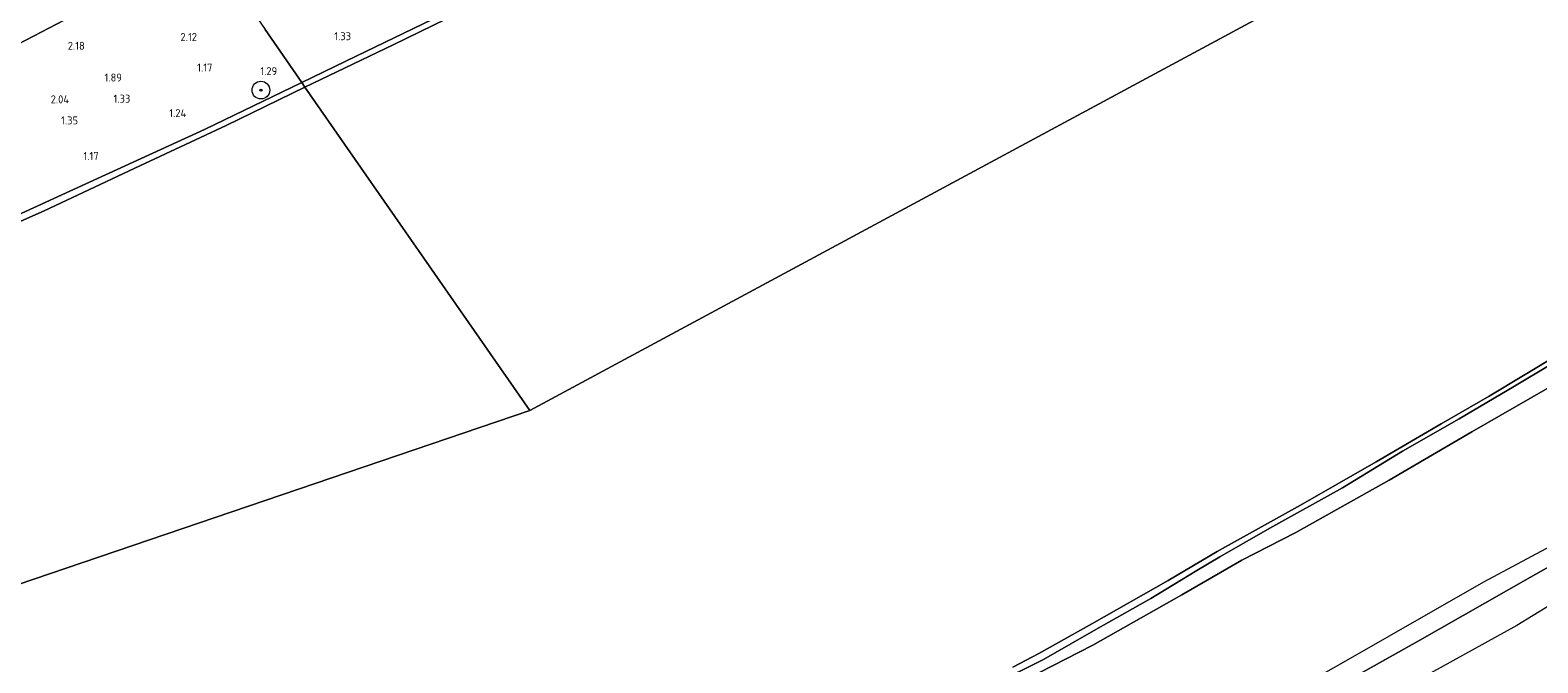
# Model space of a CAD drawing. Extents: x 126429 to 133038, y 413091 to 414846.
# Tile 301 of 304: x 132527 to 132867, y 413945 to 414088. Entities that reach past the tile are written whole.
import ezdxf
from ezdxf.enums import TextEntityAlignment as Align

# ---------------------------------------------------------------- set-up
doc = ezdxf.new("R2010")
doc.units = 0
for name, color, linetype, lineweight in [('B-ME-GR-BOOM-S', 90, 'Continuous', 25), ('B-ME-GR-GRAS-GV', 60, 'Continuous', 13), ('B-ME-GW-OPHOGING_KRUIN-G', 90, 'Continuous', 18), ('B-ME-GW-TALUD_KRUIN-G', 90, 'Continuous', 18), ('B-ME-GW-TALUD_TEEN-G', 90, 'Continuous', 18), ('B-ME-OB-BEKLEDING_STEEN-GV', 30, 'Continuous', 18), ('B-ME-OB-BEKLEDING_STORTSTEEN-GV', 30, 'Continuous', 18), ('B-ME-OB-OEVERVOORZIENING-G', 7, 'Continuous', 18), ('B-ME-OG-HOOGTEPUNT-S', 7, 'Continuous', 25), ('B-ME-OG-WATER_RIVIER-GV', 130, 'Continuous', 18)]:
    doc.layers.add(name, color=color, linetype=linetype, lineweight=lineweight)
doc.styles.add('NLCS-ISO-ANNOTATIVE-T18', font='NLCS-ISO.ttf', dxfattribs={"height": 1.8})

# ---------------------------------------------------------------- blocks, each defined once
blk = doc.blocks.new('SAL-HOOGTELABEL-SO')
at = {"color": 0, "linetype": 'ByBlock', "lineweight": -2, "style": 'NLCS-ISO-ANNOTATIVE-T18'}
blk.add_attdef('HOOGTE', text='', height=1.8, dxfattribs=at).set_placement((2.79, 0), align=Align.RIGHT)
blk = doc.blocks.new('SGR-BOOM_01-SO')
at = {"linetype": 'ByBlock', "lineweight": 18}
h = blk.add_hatch(color=0, dxfattribs=at)
h.dxf.hatch_style = 1
edge = h.paths.add_edge_path()
edge.add_arc((0, 0), 0.25, 0, 360)
at = {"color": 0, "linetype": 'ByBlock', "lineweight": 18}
for radius in [2, 0.25]:
    blk.add_circle((0, 0), radius, dxfattribs=at)

msp = doc.modelspace()

# ---------------------------------------------------------------- linework, layer by layer
at = {"layer": 'B-ME-GR-GRAS-GV'}
for points in [[(132481.803, 414064.095, 2.448), (132480.205, 414063.378, 2.519), (132479.541, 414064.398, 2.734), (132476.604, 414069.479, 4.059), (132474.72, 414072.529, 5.004), (132472.65, 414075.921, 6.285), (132476.622, 414077.996, 6.285), (132487.109, 414083.289, 6.22), (132513.428, 414096.6, 6.24), (132539.801, 414109.928, 6.306), (132558.206, 414119.314, 6.316), (132562.622, 414112.952, 4.048), (132566.83, 414106.89, 2.465), (132539.61, 414092.94, 2.463), (132520.62, 414082.995, 2.47), (132502.628, 414074.546, 2.454), (132490.989, 414068.797, 2.523), (132487.028, 414066.769, 2.46), (132485.201, 414065.912, 2.474)], [(132532.104, 414049.968, 1.183), (132498.109, 414034.416, 1.164), (132497.236, 414035.832, 1.489), (132492.757, 414043.277, 1.325), (132491.268, 414045.577, 1.338), (132488.944, 414049.026, 1.898), (132486.748, 414052.404, 2.108), (132484.616, 414055.889, 2.152), (132482.441, 414059.248, 2.224), (132480.205, 414063.378, 2.519), (132481.803, 414064.095, 2.448), (132485.201, 414065.912, 2.474), (132487.028, 414066.769, 2.46), (132490.989, 414068.797, 2.523), (132502.628, 414074.546, 2.454), (132520.62, 414082.995, 2.47), (132539.61, 414092.94, 2.463), (132566.83, 414106.89, 2.465), (132575.508, 414094.338, 1.977), (132579.808, 414088.118, 1.365), (132588.069, 414076.168, 1.268), (132566.1, 414065.521, 1.202)]]:
    msp.add_polyline3d(points, close=True, dxfattribs=at)
for points in [[(132628.264, 414095.652, 1.263), (132600.365, 414082.116, 1.298), (132588.069, 414076.168, 1.268), (132579.808, 414088.118, 1.365)], [(132744.343, 413940.296, 1.163), (132755.579, 413945.883, 1.2), (132767.92, 413952.932, 1.263), (132779.824, 413959.657, 1.263), (132790.218, 413965.998, 1.275), (132795.353, 413969.028, 1.188), (132806.644, 413975.516, 1.304), (132823.083, 413984.628, 1.179), (132836.651, 413992.892, 1.142), (132849.454, 414000.223, 1.092), (132861.892, 414007.548, 1.079), (132878.02, 414017.187, 1.379)], [(132872.441, 414008.836, 1.694), (132852.298, 413997.261, 1.756), (132833.601, 413986.382, 1.706), (132812.555, 413974.569, 1.731), (132800.336, 413968.311, 1.756), (132786.787, 413960.486, 1.744), (132766.679, 413949.091, 1.731), (132742.342, 413936.627, 1.694)], [(132742.342, 413936.627, 1.694), (132766.679, 413949.091, 1.731), (132786.787, 413960.486, 1.744), (132800.336, 413968.311, 1.756), (132812.555, 413974.569, 1.731), (132833.601, 413986.382, 1.706), (132852.298, 413997.261, 1.756), (132872.441, 414008.836, 1.694)], [(132812.397, 413934.423, 2.16), (132839.987, 413949.956, 2.26), (132865.536, 413964.448, 2.272), (132891.416, 413979.073, 2.247)], [(132891.416, 413979.073, 2.247), (132865.536, 413964.448, 2.272), (132839.987, 413949.956, 2.26), (132812.397, 413934.423, 2.16)], [(132884.59, 413967.059, 1.452), (132862.461, 413953.565, 1.402), (132833.577, 413937.607, 1.402)]]:
    msp.add_polyline3d(points, dxfattribs=at)
at = {"layer": 'B-ME-GW-OPHOGING_KRUIN-G'}
msp.add_polyline3d([(133027.677, 414069.178, 2.411), (132996.616, 414052.217, 2.411), (132970.615, 414035.532, 2.328), (132944.613, 414018.847, 2.245), (132917.849, 414000.163, 2.27), (132897.409, 413986.931, 2.346), (132873.369, 413973.218, 2.346), (132854.928, 413963.353, 2.346), (132822.708, 413944.861, 2.371), (132803.82, 413934.189, 2.371), (132782.486, 413922.073, 2.334), (132759.706, 413910.073, 2.422), (132736.319, 413897.811, 2.384), (132718.638, 413887.411, 2.384)], dxfattribs=at)
at = {"layer": 'B-ME-GW-TALUD_KRUIN-G'}
for points in [[(132878.147, 414231.348, 1.243), (132865.325, 414223.641, 1.206), (132834.958, 414205.42, 1.227), (132806.187, 414188.193, 1.209), (132775.318, 414170.671, 1.222), (132749.309, 414157.089, 1.213), (132717.5, 414140.577, 1.214), (132687.706, 414125.228, 1.228), (132668.026, 414115.343, 1.206), (132653.938, 414108.347, 1.219), (132628.264, 414095.652, 1.263), (132600.365, 414082.116, 1.298), (132588.069, 414076.168, 1.268)], [(132429.412, 414004.775, 1.194), (132453.897, 414015.066, 1.17), (132476.003, 414024.741, 1.167), (132498.109, 414034.416, 1.164), (132532.104, 414049.968, 1.183), (132566.1, 414065.521, 1.202), (132588.069, 414076.168, 1.268)], [(132674.336, 413898.83, 1.669), (132691.983, 413908.915, 1.606), (132718.362, 413923.713, 1.669), (132742.342, 413936.627, 1.694), (132766.679, 413949.091, 1.731), (132786.787, 413960.486, 1.744), (132800.336, 413968.311, 1.756), (132812.555, 413974.569, 1.731), (132833.601, 413986.382, 1.706), (132852.298, 413997.261, 1.756), (132872.441, 414008.836, 1.694), (132890.127, 414019.877, 1.894), (132905.495, 414028.925, 1.706), (132913.342, 414033.697, 1.894), (132936.222, 414047.158, 1.856), (132953.981, 414058.517, 1.969), (132973.018, 414070.803, 1.756)]]:
    msp.add_polyline3d(points, dxfattribs=at)
at = {"layer": 'B-ME-GW-TALUD_TEEN-G'}
msp.add_polyline3d([(132566.83, 414106.89, 2.465), (132539.61, 414092.94, 2.463), (132520.62, 414082.995, 2.47), (132502.628, 414074.546, 2.454), (132490.989, 414068.797, 2.523), (132487.028, 414066.769, 2.46), (132485.201, 414065.912, 2.474), (132481.803, 414064.095, 2.448), (132480.205, 414063.378, 2.519), (132458.461, 414052.544, 2.524), (132430.706, 414039.063, 2.581)], dxfattribs=at)
at = {"layer": 'B-ME-OB-BEKLEDING_STEEN-GV'}
msp.add_polyline3d([(132626.651, 414093.383, 1), (132608.751, 414084.627, 1), (132588.777, 414075.075, 1), (132588.069, 414076.168, 1.268), (132600.365, 414082.116, 1.298), (132628.264, 414095.652, 1.263)], dxfattribs=at)
msp.add_polyline3d([(132507.098, 414037.054, 1), (132498.659, 414033.345, 1), (132498.109, 414034.416, 1.164), (132532.104, 414049.968, 1.183), (132566.1, 414065.521, 1.202), (132588.069, 414076.168, 1.268), (132588.777, 414075.075, 1), (132571.004, 414066.465, 1), (132551.504, 414057.338, 1), (132529.95, 414047.197, 1)], close=True, dxfattribs=at)
at = {"layer": 'B-ME-OB-BEKLEDING_STORTSTEEN-GV'}
msp.add_polyline3d([(132748.658, 413944.115, 1), (132754.476, 413947.231, 1), (132766.518, 413953.912, 1), (132783.696, 413963.719, 1), (132794.778, 413970.217, 1), (132796.697, 413971.343, 1), (132813.606, 413980.709, 1), (132830.704, 413990.506, 1), (132845.346, 413999.062, 1), (132856.164, 414005.351, 1), (132872.073, 414014.858, 1), (132877.361, 414018.05, 1), (132878.02, 414017.187, 1.379), (132861.892, 414007.548, 1.079), (132849.454, 414000.223, 1.092), (132836.651, 413992.892, 1.142), (132823.083, 413984.628, 1.179), (132806.644, 413975.516, 1.304), (132795.353, 413969.028, 1.188), (132790.218, 413965.998, 1.275), (132779.824, 413959.657, 1.263), (132767.92, 413952.932, 1.263), (132755.579, 413945.883, 1.2), (132744.343, 413940.296, 1.163)], dxfattribs=at)
at = {"layer": 'B-ME-OB-OEVERVOORZIENING-G'}
for points in [[(132588.777, 414075.075, 1), (132608.751, 414084.627, 1), (132626.651, 414093.383, 1), (132645.53, 414102.805, 1), (132661.261, 414110.435, 1), (132672.803, 414116.395, 1), (132692.326, 414126.202, 1), (132708.479, 414134.441, 1), (132730.816, 414145.915, 1), (132746.397, 414153.991, 1), (132758.801, 414160.508, 1), (132774.683, 414168.955, 1), (132795.327, 414180.659, 1), (132815.653, 414192.379, 1), (132830.528, 414201.274, 1), (132846.53, 414210.881, 1), (132863.511, 414221.272, 1), (132880.213, 414231.302, 1), (132880.713, 414231.599, 1), (132883.487, 414233.247, 1), (132905.762, 414246.727, 1), (132918.294, 414254.21, 1)], [(132429.452, 414003.452, 1), (132449.67, 414011.908, 1), (132475.134, 414023.077, 1), (132498.659, 414033.345, 1), (132507.098, 414037.054, 1), (132529.95, 414047.197, 1), (132551.504, 414057.338, 1), (132571.004, 414066.465, 1), (132588.777, 414075.075, 1)], [(132872.073, 414014.858, 1), (132856.164, 414005.351, 1), (132845.346, 413999.062, 1), (132830.704, 413990.506, 1), (132813.606, 413980.709, 1), (132796.697, 413971.343, 1), (132794.778, 413970.217, 1), (132783.696, 413963.719, 1), (132766.518, 413953.912, 1), (132754.476, 413947.231, 1), (132748.658, 413944.115, 1)]]:
    msp.add_polyline3d(points, dxfattribs=at)
at = {"layer": 'B-ME-OG-WATER_RIVIER-GV'}
for points in [[(132957.9, 414173.615, 1), (132639.579, 414002.06, 1), (132588.777, 414075.075, 1), (132608.751, 414084.627, 1), (132626.651, 414093.383, 1), (132645.53, 414102.805, 1), (132661.261, 414110.435, 1), (132672.803, 414116.395, 1), (132692.326, 414126.202, 1), (132708.479, 414134.441, 1), (132730.816, 414145.915, 1), (132746.397, 414153.991, 1), (132758.801, 414160.508, 1), (132774.683, 414168.955, 1), (132795.327, 414180.659, 1), (132815.653, 414192.379, 1), (132830.528, 414201.274, 1), (132846.53, 414210.881, 1), (132863.511, 414221.272, 1), (132880.213, 414231.302, 1)], [(132426.578, 413929.662, 1), (132639.579, 414002.06, 1), (132957.9, 414173.615, 1)], [(132872.073, 414014.858, 1), (132856.164, 414005.351, 1), (132845.346, 413999.062, 1), (132830.704, 413990.506, 1), (132813.606, 413980.709, 1), (132796.697, 413971.343, 1), (132794.778, 413970.217, 1), (132783.696, 413963.719, 1), (132766.518, 413953.912, 1), (132754.476, 413947.231, 1), (132748.658, 413944.115, 1)]]:
    msp.add_polyline3d(points, dxfattribs=at)
msp.add_polyline3d([(132639.579, 414002.06, 1), (132426.578, 413929.662, 1), (132429.452, 414003.452, 1), (132449.67, 414011.908, 1), (132475.134, 414023.077, 1), (132498.659, 414033.345, 1), (132507.098, 414037.054, 1), (132529.95, 414047.197, 1), (132551.504, 414057.338, 1), (132571.004, 414066.465, 1), (132588.777, 414075.075, 1)], close=True, dxfattribs=at)

# ---------------------------------------------------------------- block references
at = {"layer": 'B-ME-GR-BOOM-S'}
msp.add_blockref('SGR-BOOM_01-SO', (132578.862, 414074.431, 1.295), dxfattribs=at)
at = {"layer": 'B-ME-OG-HOOGTEPUNT-S'}
for p, values in [((132536.299, 414083.54, 2.179), {'HOOGTE': '2.18'}), ((132561.634, 414085.536, 2.115), {'HOOGTE': '2.12'}), ((132596.427, 414085.707, 1.329), {'HOOGTE': '1.33'}), ((132544.691, 414076.367, 1.888), {'HOOGTE': '1.89'}), ((132565.117, 414078.627, 1.165), {'HOOGTE': '1.17'}), ((132579.746, 414077.819, 1.292), {'HOOGTE': '1.29'}), ((132532.754, 414071.453, 2.042), {'HOOGTE': '2.04'}), ((132546.582, 414071.601, 1.325), {'HOOGTE': '1.33'}), ((132534.782, 414066.695, 1.354), {'HOOGTE': '1.35'}), ((132559.203, 414068.332, 1.242), {'HOOGTE': '1.24'}), ((132539.431, 414058.651, 1.167), {'HOOGTE': '1.17'})]:
    msp.add_blockref('SAL-HOOGTELABEL-SO', p, dxfattribs=at).add_auto_attribs(values)

doc.saveas('drawing.dxf')
